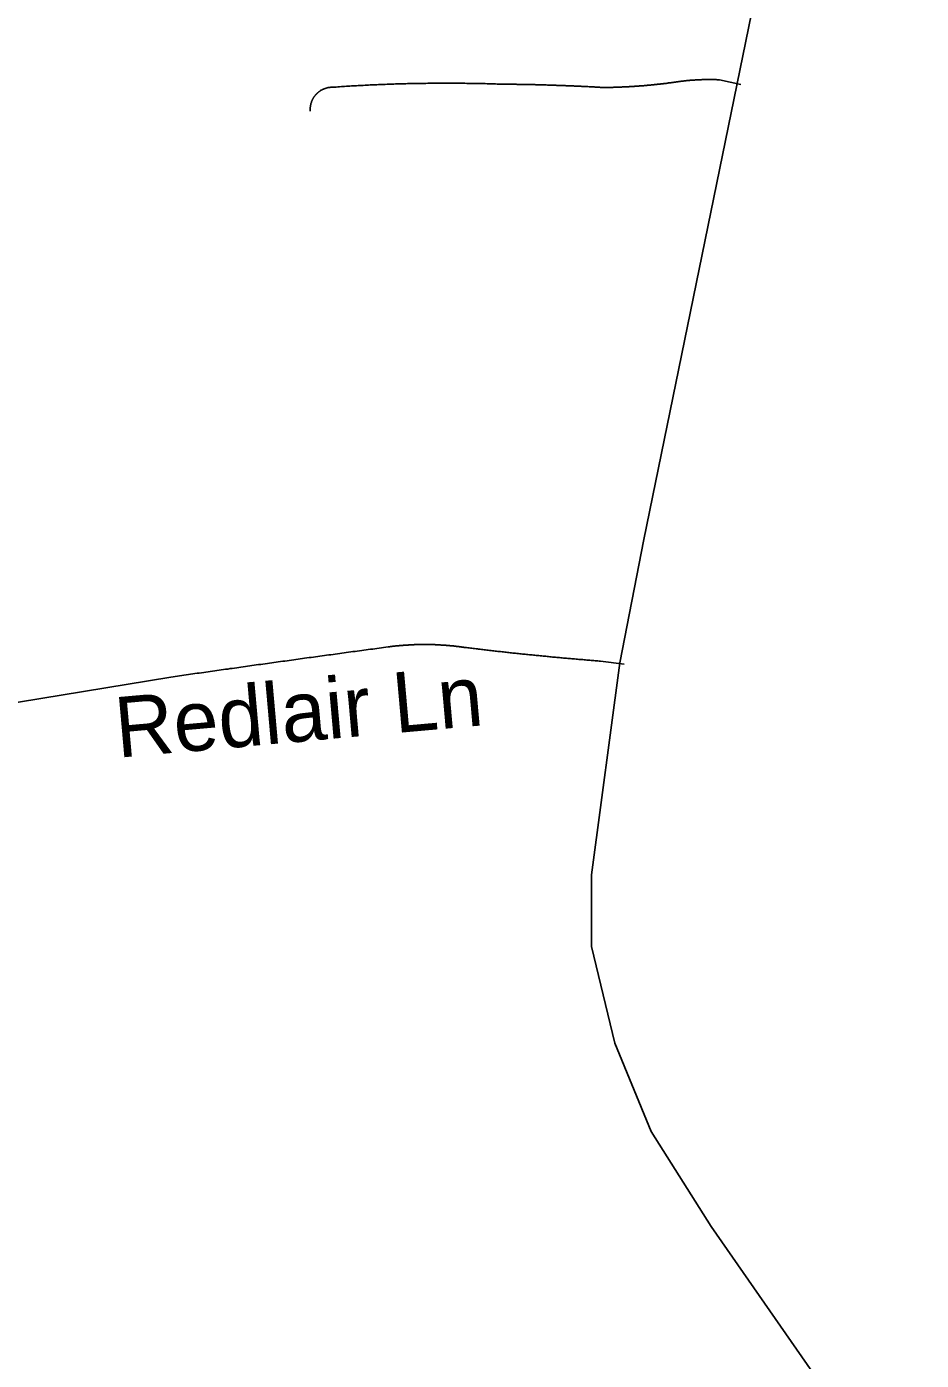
# Model space of a CAD drawing. Extents: x 1268485 to 1426702, y 514839 to 616766.
# Drawn here: x 1378654 to 1379868, y 569961 to 571770 of the extents above; entities that cross this region are included whole.
import ezdxf

# ---------------------------------------------------------------- set-up
doc = ezdxf.new("R2010")
doc.units = 0
for name, color, linetype in [('Old_Level_10', 7, 'Continuous'), ('Old_Level_32', 7, 'Continuous'), ('Old_Level_35', 7, 'Continuous')]:
    doc.layers.add(name, color=color, linetype=linetype)

msp = doc.modelspace()

# ---------------------------------------------------------------- linework, layer by layer
at = {"layer": 'Old_Level_32'}
msp.add_lwpolyline([(1379727.796, 572149.555), (1379641.423, 571808.553), (1379491.29, 571074.655), (1379459.023, 570907.516), (1379420.516, 570619.822), (1379420.516, 570522.771), (1379451.971, 570391.62), (1379501.275, 570271.572), (1379582.608, 570142.938), (1379911.618, 569670.448)], dxfattribs=at)
at = {"layer": 'Old_Level_35'}
for p, q in [((1379622.918, 571691.77), (1379594.211, 571698.179)), ((1379464.515, 570905.601), (1379432.835, 570909.651))]:
    msp.add_line(p, q, dxfattribs=at)
for points in [[(1379297.09, 571692.335), (1379294.732, 571692.386), (1379292.476, 571692.437), (1379290.118, 571692.54), (1379287.863, 571692.642), (1379285.607, 571692.693), (1379283.249, 571692.745), (1379280.994, 571692.796), (1379278.738, 571692.898), (1379276.38, 571692.95), (1379274.124, 571693.001), (1379271.766, 571693.052), (1379269.511, 571693.052), (1379267.255, 571693.103), (1379264.897, 571693.206), (1379262.641, 571693.258), (1379260.283, 571693.258), (1379258.028, 571693.308), (1379255.772, 571693.308), (1379253.414, 571693.36), (1379251.158, 571693.36), (1379248.8, 571693.463), (1379246.545, 571693.463), (1379244.289, 571693.513), (1379241.829, 571693.513), (1379239.676, 571693.513), (1379237.42, 571693.513), (1379234.959, 571693.565), (1379232.704, 571693.565), (1379230.346, 571693.565), (1379228.09, 571693.565), (1379225.835, 571693.565), (1379223.476, 571693.565), (1379221.221, 571693.565), (1379218.863, 571693.565), (1379216.607, 571693.565), (1379214.352, 571693.565), (1379211.994, 571693.565), (1379209.738, 571693.565), (1379207.38, 571693.513), (1379205.124, 571693.513), (1379202.869, 571693.513), (1379200.511, 571693.463), (1379198.255, 571693.463), (1379195.897, 571693.36), (1379193.641, 571693.36), (1379191.386, 571693.308), (1379189.028, 571693.308), (1379186.772, 571693.258), (1379184.517, 571693.258), (1379182.158, 571693.206), (1379179.903, 571693.103), (1379177.545, 571693.052), (1379175.289, 571693.052), (1379173.034, 571693.001), (1379170.676, 571692.95), (1379168.42, 571692.898), (1379165.959, 571692.796), (1379163.704, 571692.745), (1379161.551, 571692.693), (1379159.09, 571692.642), (1379156.835, 571692.54), (1379154.476, 571692.488), (1379152.221, 571692.386), (1379149.965, 571692.335), (1379147.607, 571692.232), (1379145.352, 571692.181), (1379143.096, 571692.078), (1379140.738, 571691.976), (1379138.482, 571691.873), (1379136.124, 571691.822), (1379133.869, 571691.668), (1379131.613, 571691.617), (1379129.255, 571691.515), (1379126.999, 571691.463), (1379124.744, 571691.31), (1379122.386, 571691.207), (1379120.13, 571691.104), (1379117.772, 571691.002), (1379115.517, 571690.899), (1379113.261, 571690.745), (1379110.903, 571690.643), (1379108.647, 571690.489), (1379106.392, 571690.387), (1379104.034, 571690.233), (1379101.778, 571690.13), (1379099.42, 571689.977), (1379097.164, 571689.874), (1379094.909, 571689.772), (1379092.551, 571689.617), (1379090.295, 571689.412), (1379088.04, 571689.31), (1379085.579, 571689.207), (1379083.426, 571689.002), (1379081.17, 571688.9), (1379078.71, 571688.695), (1379076.454, 571688.541), (1379074.301, 571688.387), (1379071.84, 571688.234), (1379069.585, 571688.08)], [(1379436.731, 571687.772), (1379435.295, 571687.824), (1379433.86, 571687.875), (1379432.527, 571687.926), (1379431.092, 571688.08), (1379429.656, 571688.131), (1379428.221, 571688.182), (1379426.888, 571688.234), (1379425.35, 571688.387), (1379424.017, 571688.439), (1379422.582, 571688.49), (1379421.249, 571688.541), (1379419.711, 571688.644), (1379418.378, 571688.695), (1379417.046, 571688.797), (1379415.61, 571688.9), (1379414.175, 571688.951), (1379412.74, 571689.002), (1379411.407, 571689.054), (1379409.869, 571689.105), (1379408.536, 571689.207), (1379407.101, 571689.259), (1379405.768, 571689.31), (1379404.23, 571689.362), (1379402.897, 571689.412), (1379401.462, 571689.515), (1379400.026, 571689.567), (1379398.591, 571689.617), (1379397.258, 571689.669), (1379395.925, 571689.772), (1379394.387, 571689.823), (1379392.952, 571689.874), (1379391.619, 571689.925), (1379390.286, 571689.977), (1379388.748, 571690.079), (1379387.416, 571690.13), (1379385.98, 571690.182), (1379384.545, 571690.233), (1379383.11, 571690.335), (1379381.777, 571690.335), (1379380.341, 571690.387), (1379378.906, 571690.438), (1379377.471, 571690.489), (1379376.138, 571690.54), (1379374.6, 571690.643), (1379373.267, 571690.643), (1379371.832, 571690.694), (1379370.499, 571690.745), (1379368.961, 571690.797), (1379367.628, 571690.797), (1379366.295, 571690.899), (1379364.757, 571690.95), (1379363.425, 571691.002), (1379361.989, 571691.002), (1379360.656, 571691.053), (1379359.118, 571691.104), (1379357.786, 571691.104), (1379356.35, 571691.207), (1379354.915, 571691.258), (1379353.479, 571691.258), (1379352.147, 571691.31), (1379350.711, 571691.36), (1379349.276, 571691.36), (1379347.841, 571691.463), (1379346.508, 571691.463), (1379344.97, 571691.515), (1379343.637, 571691.565), (1379342.202, 571691.565), (1379340.869, 571691.617), (1379339.331, 571691.617), (1379337.998, 571691.668), (1379336.665, 571691.668), (1379335.127, 571691.77), (1379333.794, 571691.77), (1379332.359, 571691.822), (1379331.026, 571691.822), (1379329.488, 571691.873), (1379328.156, 571691.873), (1379326.72, 571691.873), (1379325.285, 571691.925), (1379323.849, 571691.925), (1379322.517, 571691.976), (1379321.081, 571691.976), (1379319.646, 571691.976), (1379318.211, 571692.078), (1379316.878, 571692.078), (1379315.34, 571692.13), (1379314.007, 571692.13), (1379312.674, 571692.13), (1379311.239, 571692.181), (1379309.701, 571692.181), (1379308.368, 571692.181), (1379307.035, 571692.181), (1379305.497, 571692.232), (1379304.164, 571692.232), (1379302.729, 571692.232), (1379301.396, 571692.232), (1379299.858, 571692.335), (1379298.526, 571692.335), (1379297.09, 571692.335)], [(1379541.922, 571696.128), (1379540.897, 571696.026), (1379539.769, 571695.821), (1379538.744, 571695.666), (1379537.719, 571695.513), (1379536.591, 571695.359), (1379535.668, 571695.206), (1379534.54, 571695.051), (1379533.515, 571694.949), (1379532.387, 571694.744), (1379531.362, 571694.641), (1379530.234, 571694.488), (1379529.209, 571694.334), (1379528.081, 571694.18), (1379527.159, 571694.078), (1379526.031, 571693.924), (1379525.006, 571693.821), (1379523.98, 571693.616), (1379522.853, 571693.513), (1379521.827, 571693.36), (1379520.699, 571693.258), (1379519.777, 571693.103), (1379518.649, 571693.001), (1379517.624, 571692.898), (1379516.496, 571692.745), (1379515.471, 571692.642), (1379514.343, 571692.488), (1379513.42, 571692.386), (1379512.292, 571692.232), (1379511.267, 571692.13), (1379510.139, 571692.078), (1379509.114, 571691.925), (1379507.986, 571691.822), (1379506.961, 571691.668), (1379505.833, 571691.565), (1379504.91, 571691.515), (1379503.783, 571691.36), (1379502.757, 571691.258), (1379501.63, 571691.207), (1379500.604, 571691.053), (1379499.477, 571690.95), (1379498.451, 571690.899), (1379497.426, 571690.745), (1379496.401, 571690.694), (1379495.273, 571690.54), (1379494.248, 571690.489), (1379493.12, 571690.387), (1379492.095, 571690.335), (1379490.967, 571690.182), (1379490.044, 571690.13), (1379488.916, 571690.079), (1379487.891, 571689.925), (1379486.763, 571689.874), (1379485.738, 571689.823), (1379484.61, 571689.669), (1379483.585, 571689.617), (1379482.457, 571689.567), (1379481.535, 571689.515), (1379480.407, 571689.412), (1379479.381, 571689.362), (1379478.254, 571689.259), (1379477.228, 571689.207), (1379476.101, 571689.105), (1379475.075, 571689.054), (1379474.05, 571689.002), (1379473.025, 571688.951), (1379471.897, 571688.9), (1379470.872, 571688.797), (1379469.744, 571688.746), (1379468.719, 571688.695), (1379467.591, 571688.695), (1379466.668, 571688.644), (1379465.54, 571688.541), (1379464.413, 571688.49), (1379463.387, 571688.439), (1379462.26, 571688.439), (1379461.234, 571688.387), (1379460.107, 571688.336), (1379459.081, 571688.234), (1379457.954, 571688.234), (1379457.031, 571688.182), (1379455.903, 571688.131), (1379454.878, 571688.131), (1379453.75, 571688.08), (1379452.725, 571688.08), (1379451.597, 571687.977), (1379450.674, 571687.977), (1379449.546, 571687.926), (1379448.521, 571687.926), (1379447.393, 571687.875), (1379446.266, 571687.875), (1379445.24, 571687.875), (1379444.113, 571687.824), (1379443.087, 571687.824), (1379441.959, 571687.824), (1379441.037, 571687.772), (1379439.909, 571687.772), (1379438.884, 571687.772), (1379437.756, 571687.772), (1379436.731, 571687.772)], [(1379594.211, 571698.179), (1379593.801, 571698.179), (1379593.083, 571698.23), (1379592.673, 571698.23), (1379592.16, 571698.23), (1379591.647, 571698.332), (1379591.032, 571698.332), (1379590.52, 571698.332), (1379590.007, 571698.384), (1379589.494, 571698.384), (1379588.879, 571698.384), (1379588.367, 571698.384), (1379587.854, 571698.435), (1379587.341, 571698.435), (1379586.829, 571698.435), (1379586.214, 571698.435), (1379585.701, 571698.435), (1379585.291, 571698.486), (1379584.778, 571698.486), (1379584.163, 571698.486), (1379583.65, 571698.486), (1379583.138, 571698.486), (1379582.625, 571698.486), (1379582.01, 571698.486), (1379581.497, 571698.486), (1379580.985, 571698.486), (1379580.472, 571698.486), (1379579.857, 571698.486), (1379579.344, 571698.486), (1379578.832, 571698.486), (1379578.422, 571698.486), (1379577.909, 571698.486), (1379577.294, 571698.486), (1379576.781, 571698.486), (1379576.269, 571698.486), (1379575.756, 571698.486), (1379575.141, 571698.486), (1379574.628, 571698.486), (1379574.116, 571698.486), (1379573.603, 571698.435), (1379572.988, 571698.435), (1379572.475, 571698.435), (1379571.962, 571698.435), (1379571.45, 571698.435), (1379570.835, 571698.384), (1379570.425, 571698.384), (1379569.912, 571698.384), (1379569.399, 571698.332), (1379568.887, 571698.332), (1379568.272, 571698.332), (1379567.759, 571698.332), (1379567.246, 571698.23), (1379566.734, 571698.23), (1379566.118, 571698.179), (1379565.606, 571698.179), (1379565.093, 571698.179), (1379564.581, 571698.127), (1379563.965, 571698.127), (1379563.453, 571698.076), (1379563.043, 571698.076), (1379562.53, 571698.025), (1379562.017, 571698.025), (1379561.402, 571697.922), (1379560.89, 571697.922), (1379560.377, 571697.871), (1379559.864, 571697.871), (1379559.249, 571697.82), (1379558.737, 571697.82), (1379558.224, 571697.769), (1379557.711, 571697.666), (1379557.096, 571697.666), (1379556.584, 571697.614), (1379556.173, 571697.614), (1379555.661, 571697.564), (1379555.148, 571697.512), (1379554.533, 571697.461), (1379554.02, 571697.461), (1379553.508, 571697.359), (1379552.995, 571697.307), (1379552.38, 571697.307), (1379551.867, 571697.256), (1379551.355, 571697.204), (1379550.842, 571697.102), (1379550.329, 571697.051), (1379549.714, 571697.051), (1379549.202, 571696.999), (1379548.792, 571696.948), (1379548.279, 571696.897), (1379547.766, 571696.794), (1379547.151, 571696.743), (1379546.639, 571696.692), (1379546.126, 571696.641), (1379545.613, 571696.538), (1379545.101, 571696.487), (1379544.485, 571696.436), (1379543.973, 571696.384), (1379543.46, 571696.333), (1379543.05, 571696.231), (1379542.332, 571696.179), (1379541.922, 571696.128)], [(1379069.585, 571688.08), (1379069.175, 571688.08), (1379068.662, 571688.08), (1379068.15, 571688.08), (1379067.637, 571688.08), (1379067.124, 571687.977), (1379066.509, 571687.977), (1379065.996, 571687.926), (1379065.484, 571687.875), (1379064.971, 571687.824), (1379064.459, 571687.772), (1379064.048, 571687.669), (1379063.536, 571687.567), (1379063.023, 571687.516), (1379062.511, 571687.362), (1379061.998, 571687.259), (1379061.485, 571687.209), (1379060.973, 571687.003), (1379060.665, 571686.901), (1379060.152, 571686.747), (1379059.64, 571686.542), (1379059.127, 571686.439), (1379058.615, 571686.234), (1379058.102, 571686.081), (1379057.589, 571685.876), (1379057.282, 571685.671), (1379056.769, 571685.516), (1379056.256, 571685.311), (1379055.846, 571685.055), (1379055.334, 571684.799), (1379054.924, 571684.645), (1379054.514, 571684.389), (1379054.001, 571684.133), (1379053.591, 571683.876), (1379053.078, 571683.62), (1379052.771, 571683.313), (1379052.258, 571683.056), (1379051.848, 571682.748), (1379051.54, 571682.492), (1379051.028, 571682.185), (1379050.618, 571681.877), (1379050.207, 571681.57), (1379049.9, 571681.262), (1379049.49, 571680.852), (1379049.08, 571680.544), (1379048.67, 571680.237), (1379048.259, 571679.877), (1379047.952, 571679.57), (1379047.644, 571679.211), (1379047.234, 571678.801), (1379046.927, 571678.442), (1379046.517, 571678.084), (1379046.209, 571677.674), (1379045.901, 571677.314), (1379045.491, 571676.853), (1379045.286, 571676.494), (1379044.876, 571676.136), (1379044.671, 571675.674), (1379044.363, 571675.264), (1379043.953, 571674.854), (1379043.748, 571674.444), (1379043.543, 571673.983), (1379043.236, 571673.573), (1379043.031, 571673.111), (1379042.723, 571672.701), (1379042.518, 571672.24), (1379042.21, 571671.83), (1379042.005, 571671.317), (1379041.8, 571670.855), (1379041.493, 571670.445), (1379041.39, 571669.932), (1379041.083, 571669.522), (1379040.98, 571669.01), (1379040.775, 571668.549), (1379040.673, 571668.087), (1379040.467, 571667.574), (1379040.262, 571667.062), (1379040.16, 571666.601), (1379039.955, 571666.139), (1379039.852, 571665.626), (1379039.75, 571665.114), (1379039.647, 571664.601), (1379039.545, 571664.14), (1379039.34, 571663.628), (1379039.34, 571663.115), (1379039.237, 571662.602), (1379039.135, 571662.14), (1379039.135, 571661.628), (1379039.032, 571661.115), (1379039.032, 571660.603), (1379039.032, 571660.142), (1379038.827, 571659.629), (1379038.827, 571659.116), (1379038.827, 571658.552), (1379038.827, 571658.039), (1379038.827, 571657.578), (1379038.827, 571657.066), (1379038.827, 571656.553), (1379039.032, 571656.041), (1379039.032, 571655.579)], [(1379248.903, 570928.208), (1379247.878, 570928.311), (1379246.75, 570928.516), (1379245.725, 570928.618), (1379244.597, 570928.772), (1379243.674, 570928.926), (1379242.649, 570929.079), (1379241.521, 570929.182), (1379240.496, 570929.336), (1379239.471, 570929.439), (1379238.343, 570929.541), (1379237.42, 570929.694), (1379236.292, 570929.797), (1379235.267, 570929.951), (1379234.139, 570930.054), (1379233.114, 570930.207), (1379232.089, 570930.31), (1379230.961, 570930.361), (1379230.038, 570930.515), (1379228.91, 570930.617), (1379227.885, 570930.669), (1379226.757, 570930.822), (1379225.732, 570930.874), (1379224.707, 570930.925), (1379223.579, 570931.079), (1379222.656, 570931.13), (1379221.528, 570931.181), (1379220.503, 570931.335), (1379219.375, 570931.387), (1379218.35, 570931.437), (1379217.222, 570931.489), (1379216.3, 570931.54), (1379215.274, 570931.642), (1379214.147, 570931.694), (1379213.121, 570931.745), (1379211.994, 570931.797), (1379210.968, 570931.899), (1379209.84, 570931.899), (1379208.918, 570931.95), (1379207.79, 570932.002), (1379206.765, 570932.002), (1379205.637, 570932.053), (1379204.612, 570932.053), (1379203.586, 570932.104), (1379202.459, 570932.104), (1379201.536, 570932.207), (1379200.408, 570932.207), (1379199.383, 570932.207), (1379198.255, 570932.207), (1379197.23, 570932.207), (1379196.102, 570932.258), (1379195.077, 570932.258), (1379194.051, 570932.258), (1379193.026, 570932.258), (1379191.898, 570932.258), (1379190.873, 570932.258), (1379189.745, 570932.207), (1379188.72, 570932.207), (1379187.797, 570932.207), (1379186.67, 570932.207), (1379185.644, 570932.104), (1379184.517, 570932.104), (1379183.491, 570932.053), (1379182.364, 570932.053), (1379181.338, 570932.002), (1379180.21, 570932.002), (1379179.288, 570931.95), (1379178.16, 570931.899), (1379177.135, 570931.899), (1379176.007, 570931.797), (1379174.982, 570931.745), (1379173.956, 570931.694), (1379172.829, 570931.642), (1379171.906, 570931.54), (1379170.778, 570931.489), (1379169.753, 570931.437), (1379168.625, 570931.387), (1379167.6, 570931.335), (1379166.472, 570931.232), (1379165.549, 570931.13), (1379164.421, 570931.079), (1379163.396, 570930.976), (1379162.371, 570930.874), (1379161.243, 570930.822), (1379160.218, 570930.669), (1379159.09, 570930.617), (1379158.167, 570930.515), (1379157.04, 570930.464), (1379156.014, 570930.31), (1379154.989, 570930.207), (1379153.861, 570930.054), (1379152.836, 570929.951), (1379151.708, 570929.899), (1379150.785, 570929.746), (1379149.76, 570929.644), (1379148.632, 570929.489), (1379147.607, 570929.387), (1379146.479, 570929.182), (1379145.454, 570929.079), (1379144.531, 570928.926)], [(1379144.531, 570928.926), (1379141.456, 570928.567), (1379138.482, 570928.106), (1379135.509, 570927.746), (1379132.536, 570927.336), (1379129.46, 570926.926), (1379126.589, 570926.516), (1379123.616, 570926.106), (1379120.643, 570925.748), (1379117.67, 570925.337), (1379114.594, 570924.927), (1379111.723, 570924.517), (1379108.75, 570924.107), (1379105.777, 570923.697), (1379102.701, 570923.338), (1379099.728, 570922.877), (1379096.857, 570922.518), (1379093.884, 570922.057), (1379090.91, 570921.697), (1379087.835, 570921.236), (1379084.861, 570920.877), (1379081.888, 570920.416), (1379079.017, 570920.057), (1379076.044, 570919.647), (1379072.968, 570919.237), (1379069.995, 570918.827), (1379067.022, 570918.417), (1379064.151, 570918.006), (1379061.075, 570917.648), (1379058.102, 570917.186), (1379055.129, 570916.828), (1379052.155, 570916.366), (1379049.285, 570916.008), (1379046.209, 570915.546), (1379043.236, 570915.187), (1379040.262, 570914.726), (1379037.289, 570914.367), (1379034.418, 570913.957), (1379031.343, 570913.495), (1379028.369, 570913.137), (1379025.396, 570912.675), (1379022.423, 570912.317), (1379019.347, 570911.855), (1379016.476, 570911.496), (1379013.503, 570911.086), (1379010.53, 570910.625), (1379007.454, 570910.266), (1379004.481, 570909.804), (1379001.61, 570909.446), (1378998.637, 570908.984), (1378995.664, 570908.574), (1378992.588, 570908.164), (1378989.615, 570907.754), (1378986.744, 570907.293), (1378983.771, 570906.934), (1378980.797, 570906.524), (1378977.722, 570906.113), (1378974.748, 570905.703), (1378971.878, 570905.242), (1378968.904, 570904.883), (1378965.829, 570904.422), (1378962.855, 570904.012), (1378959.882, 570903.602), (1378957.011, 570903.192), (1378954.038, 570902.73), (1378950.962, 570902.372), (1378947.989, 570901.962), (1378945.016, 570901.5), (1378942.145, 570901.141), (1378939.172, 570900.68), (1378936.096, 570900.269), (1378933.123, 570899.809), (1378930.149, 570899.449), (1378927.279, 570898.988), (1378924.203, 570898.578), (1378921.23, 570898.168), (1378918.256, 570897.758), (1378915.283, 570897.296), (1378912.412, 570896.886), (1378909.337, 570896.476), (1378906.363, 570896.066), (1378903.39, 570895.605), (1378900.417, 570895.195), (1378897.546, 570894.836), (1378894.47, 570894.375), (1378891.497, 570893.913), (1378888.524, 570893.503), (1378885.653, 570893.144), (1378882.577, 570892.683), (1378879.604, 570892.272), (1378876.631, 570891.811), (1378873.658, 570891.452), (1378870.787, 570890.991), (1378867.711, 570890.581), (1378864.738, 570890.119), (1378861.765, 570889.709), (1378858.791, 570889.299), (1378855.921, 570888.889), (1378852.845, 570888.428), (1378849.872, 570888.018)], [(1379432.835, 570909.651), (1379430.989, 570909.754), (1379429.144, 570909.959), (1379427.298, 570910.061), (1379425.35, 570910.164), (1379423.607, 570910.369), (1379421.762, 570910.522), (1379419.916, 570910.676), (1379417.968, 570910.83), (1379416.123, 570910.984), (1379414.277, 570911.137), (1379412.329, 570911.291), (1379410.484, 570911.445), (1379408.638, 570911.65), (1379406.896, 570911.752), (1379405.05, 570911.957), (1379403.102, 570912.06), (1379401.257, 570912.265), (1379399.411, 570912.368), (1379397.463, 570912.573), (1379395.618, 570912.727), (1379393.772, 570912.88), (1379391.927, 570913.085), (1379390.081, 570913.239), (1379388.236, 570913.393), (1379386.39, 570913.547), (1379384.545, 570913.752), (1379382.597, 570913.855), (1379380.751, 570914.06), (1379378.906, 570914.265), (1379376.958, 570914.367), (1379375.112, 570914.572), (1379373.37, 570914.726), (1379371.524, 570914.931), (1379369.576, 570915.136), (1379367.731, 570915.238), (1379365.885, 570915.443), (1379364.04, 570915.648), (1379362.092, 570915.803), (1379360.246, 570916.008), (1379358.503, 570916.213), (1379356.658, 570916.315), (1379354.71, 570916.52), (1379352.864, 570916.674), (1379351.019, 570916.879), (1379349.173, 570917.084), (1379347.225, 570917.238), (1379345.38, 570917.443), (1379343.637, 570917.648), (1379341.792, 570917.801), (1379339.844, 570918.006), (1379337.998, 570918.212), (1379336.153, 570918.366), (1379334.205, 570918.571), (1379332.359, 570918.776), (1379330.514, 570918.929), (1379328.771, 570919.134), (1379326.925, 570919.288), (1379324.977, 570919.494), (1379323.132, 570919.749), (1379321.286, 570919.954), (1379319.338, 570920.109), (1379317.493, 570920.314), (1379315.75, 570920.519), (1379313.904, 570920.672), (1379311.956, 570920.877), (1379310.111, 570921.134), (1379308.265, 570921.339), (1379306.42, 570921.492), (1379304.472, 570921.697), (1379302.729, 570921.954), (1379300.884, 570922.108), (1379299.038, 570922.313), (1379297.09, 570922.518), (1379295.245, 570922.774), (1379293.399, 570922.928), (1379291.451, 570923.133), (1379289.708, 570923.389), (1379287.863, 570923.543), (1379286.017, 570923.8), (1379284.172, 570924.005), (1379282.224, 570924.21), (1379280.378, 570924.415), (1379278.533, 570924.62), (1379276.79, 570924.876), (1379274.842, 570925.081), (1379272.997, 570925.337), (1379271.151, 570925.491), (1379269.203, 570925.748), (1379267.358, 570925.953), (1379265.615, 570926.209), (1379263.769, 570926.363), (1379261.924, 570926.619), (1379259.976, 570926.824), (1379258.13, 570927.08), (1379256.285, 570927.234), (1379254.542, 570927.491), (1379252.594, 570927.746), (1379250.748, 570927.951), (1379248.903, 570928.208)], [(1378849.872, 570888.018), (1378378.252, 570810.764), (1378287.106, 570795.437)]]:
    msp.add_lwpolyline(points, dxfattribs=at)

# ---------------------------------------------------------------- texts
at = {"layer": 'Old_Level_10'}
msp.add_text('Redlair Ln', height=82.0208, rotation=5.079467, dxfattribs=at).set_placement((1378777.851, 570778.529))

doc.saveas('drawing.dxf')
